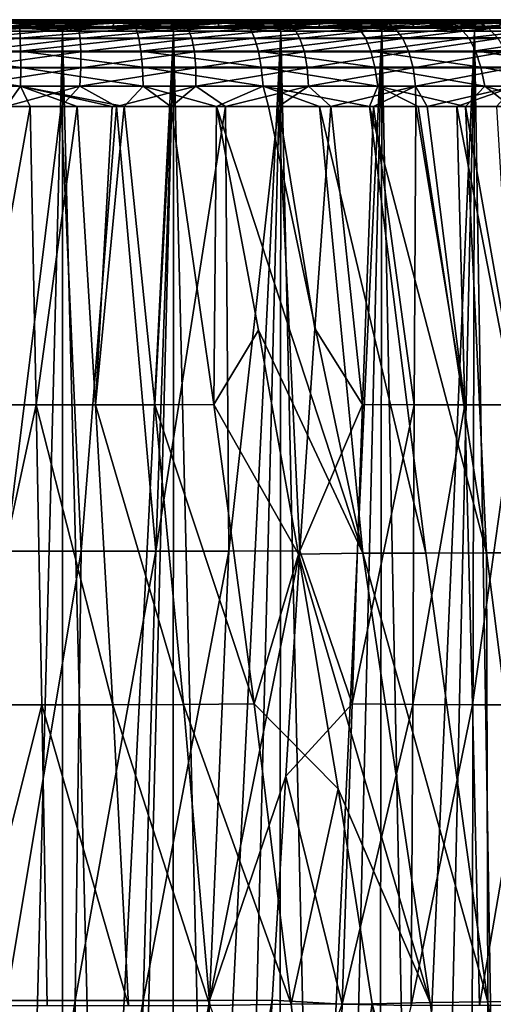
# Model space of a CAD drawing. Header units: metres. Extents: x -109 to 109, y -63 to 140.
# Tile 394 of 480: x 77 to 85, y 2 to 19. Entities that reach past the tile are written whole.
import ezdxf

# ---------------------------------------------------------------- set-up
doc = ezdxf.new("R2010")
doc.units = ezdxf.units.M
doc.layers.add('solid_502308_SW0001', color=7, linetype='CONTINUOUS')

msp = doc.modelspace()

# ---------------------------------------------------------------- linework, layer by layer
at = {"layer": 'solid_502308_SW0001'}
for points in [[(75.512589, 18.603163, 13.159581), (76.182373, 18.603163, 13.497218), (77.194199, 18.603163, 13.48313)], [(77.487366, 18.603163, 13.159584), (75.512589, 18.603163, 13.159581), (77.194199, 18.603163, 13.48313)], [(76.5, 18.588329, 13.121002), (75.512589, 18.603163, 13.159581), (77.487366, 18.603163, 13.159584)], [(75.512634, 18.603163, -13.159584), (77.487411, 18.603163, -13.159581), (75.812614, 18.603163, -13.480037)], [(76.5, 18.588329, -13.121002), (77.487411, 18.603163, -13.159581), (75.512634, 18.603163, -13.159584)], [(77.487411, 18.603163, -13.159581), (76.807983, 18.603163, -13.491755), (75.812614, 18.603163, -13.480037)], [(75.848015, 18.564878, -13.817645), (75.812614, 18.603163, -13.480037), (76.807983, 18.603163, -13.491755)], [(75.833069, 18.454697, -14.126729), (75.848015, 18.564878, -13.817645), (77.722458, 18.564856, -13.772968)], [(77.750412, 18.454645, -14.083636), (75.833069, 18.454697, -14.126729), (77.722458, 18.564856, -13.772968)], [(77.722458, 18.564856, -13.772968), (75.848015, 18.564878, -13.817645), (76.807983, 18.603163, -13.491755)], [(76.728806, 18.556904, 13.847492), (77.194199, 18.603163, 13.48313), (76.182373, 18.603163, 13.497218)], [(76.5, 18.588329, -13.121002), (78.36731, 18.588329, -12.98745), (77.487411, 18.603163, -13.159581)], [(78.36731, 18.588329, 12.98745), (76.5, 18.588329, 13.121002), (77.487366, 18.603163, 13.159584)], [(78.358131, 18.545866, -12.923566), (78.36731, 18.588329, -12.98745), (76.5, 18.588329, -13.121002)], [(76.5, 18.545866, -13.056461), (78.358131, 18.545866, -12.923566), (76.5, 18.588329, -13.121002)], [(76.5, 18.545866, 13.056461), (76.5, 18.588329, 13.121002), (78.36731, 18.588329, 12.98745)], [(78.358131, 18.545866, 12.923566), (76.5, 18.545866, 13.056461), (78.36731, 18.588329, 12.98745)], [(76.728806, 18.556904, 13.847492), (78.698181, 18.557556, 13.673859), (77.194199, 18.603163, 13.48313)], [(77.487411, 18.603163, -13.159581), (77.809441, 18.603163, -13.428212), (76.807983, 18.603163, -13.491755)], [(77.722458, 18.564856, -13.772968), (76.807983, 18.603163, -13.491755), (77.809441, 18.603163, -13.428212)], [(77.487366, 18.603163, 13.159584), (77.194199, 18.603163, 13.48313), (78.202118, 18.603163, 13.393316)], [(78.698181, 18.557556, 13.673859), (78.202118, 18.603163, 13.393316), (77.194199, 18.603163, 13.48313)], [(77.487366, 18.603163, 13.159584), (78.202118, 18.603163, 13.393316), (79.199615, 18.603163, 13.228432)], [(79.440201, 18.603163, 12.864878), (77.487366, 18.603163, 13.159584), (79.199615, 18.603163, 13.228432)], [(78.36731, 18.588329, 12.98745), (77.487366, 18.603163, 13.159584), (79.440201, 18.603163, 12.864878)], [(77.487411, 18.603163, -13.159581), (79.440239, 18.603163, -12.864867), (77.809441, 18.603163, -13.428212)], [(78.36731, 18.588329, -12.98745), (79.440239, 18.603163, -12.864867), (77.487411, 18.603163, -13.159581)], [(77.722458, 18.564856, -13.772968), (77.809441, 18.603163, -13.428212), (78.812889, 18.603163, -13.288752)], [(79.573181, 18.564835, -13.475795), (77.722458, 18.564856, -13.772968), (78.812889, 18.603163, -13.288752)], [(77.750412, 18.454645, -14.083636), (77.722458, 18.564856, -13.772968), (79.573181, 18.564835, -13.475795)], [(79.643799, 18.454596, -13.782701), (77.750412, 18.454645, -14.083636), (79.573181, 18.564835, -13.475795)], [(79.440239, 18.603163, -12.864867), (78.812889, 18.603163, -13.288752), (77.809441, 18.603163, -13.428212)], [(78.698181, 18.557556, 13.673859), (79.199615, 18.603163, 13.228432), (78.202118, 18.603163, 13.393316)], [(78.358131, 18.545866, -12.923566), (80.178429, 18.545866, -12.527583), (78.36731, 18.588329, -12.98745)], [(78.358131, 18.545866, 12.923566), (78.36731, 18.588329, 12.98745), (80.196617, 18.588329, 12.589509)], [(80.178429, 18.545866, 12.527583), (78.358131, 18.545866, 12.923566), (80.196617, 18.588329, 12.589509)], [(78.36731, 18.588329, -12.98745), (80.196617, 18.588329, -12.589509), (79.440239, 18.603163, -12.864867)], [(80.196617, 18.588329, 12.589509), (78.36731, 18.588329, 12.98745), (79.440201, 18.603163, 12.864878)], [(80.178429, 18.545866, -12.527583), (80.196617, 18.588329, -12.589509), (78.36731, 18.588329, -12.98745)], [(78.698181, 18.557556, 13.673859), (80.622765, 18.558479, 13.221554), (79.199615, 18.603163, 13.228432)], [(79.440239, 18.603163, -12.864867), (79.812103, 18.603163, -13.073074), (78.812889, 18.603163, -13.288752)], [(79.573181, 18.564835, -13.475795), (78.812889, 18.603163, -13.288752), (79.812103, 18.603163, -13.073074)], [(79.440201, 18.603163, 12.864878), (79.199615, 18.603163, 13.228432), (80.180771, 18.603163, 12.989698)], [(80.622765, 18.558479, 13.221554), (80.180771, 18.603163, 12.989698), (79.199615, 18.603163, 13.228432)], [(79.440201, 18.603163, 12.864878), (80.180771, 18.603163, 12.989698), (81.141258, 18.603163, 12.678346)], [(81.327461, 18.603163, 12.281918), (79.440201, 18.603163, 12.864878), (81.141258, 18.603163, 12.678346)], [(80.196617, 18.588329, 12.589509), (79.440201, 18.603163, 12.864878), (81.327461, 18.603163, 12.281918)], [(79.440239, 18.603163, -12.864867), (81.327499, 18.603163, -12.281901), (79.812103, 18.603163, -13.073074)], [(80.196617, 18.588329, -12.589509), (81.327499, 18.603163, -12.281901), (79.440239, 18.603163, -12.864867)], [(79.573181, 18.564835, -13.475795), (79.812103, 18.603163, -13.073074), (80.799408, 18.603163, -12.78195)], [(81.367256, 18.564817, -12.935598), (79.573181, 18.564835, -13.475795), (80.799408, 18.603163, -12.78195)], [(79.643799, 18.454596, -13.782701), (79.573181, 18.564835, -13.475795), (81.367256, 18.564817, -12.935598)], [(81.479179, 18.454559, -13.231989), (79.643799, 18.454596, -13.782701), (81.367256, 18.564817, -12.935598)], [(81.327499, 18.603163, -12.281901), (80.799408, 18.603163, -12.78195), (79.812103, 18.603163, -13.073074)], [(80.178429, 18.545866, -12.527583), (81.923851, 18.545866, -11.876575), (80.196617, 18.588329, -12.589509)], [(80.178429, 18.545866, 12.527583), (80.196617, 18.588329, 12.589509), (81.950661, 18.588329, 11.935284)], [(81.923851, 18.545866, 11.876575), (80.178429, 18.545866, 12.527583), (81.950661, 18.588329, 11.935284)], [(80.622765, 18.558479, 13.221554), (81.141258, 18.603163, 12.678346), (80.180771, 18.603163, 12.989698)], [(80.196617, 18.588329, -12.589509), (81.950661, 18.588329, -11.935284), (81.327499, 18.603163, -12.281901)], [(81.950661, 18.588329, 11.935284), (80.196617, 18.588329, 12.589509), (81.327461, 18.603163, 12.281918)], [(81.923851, 18.545866, -11.876575), (81.950661, 18.588329, -11.935284), (80.196617, 18.588329, -12.589509)], [(80.622765, 18.558479, 13.221554), (82.463341, 18.559652, 12.499795), (81.141258, 18.603163, 12.678346)], [(81.327499, 18.603163, -12.281901), (81.762665, 18.603163, -12.418303), (80.799408, 18.603163, -12.78195)], [(81.367256, 18.564817, -12.935598), (80.799408, 18.603163, -12.78195), (81.762665, 18.603163, -12.418303)], [(81.327461, 18.603163, 12.281918), (81.141258, 18.603163, 12.678346), (82.077133, 18.603163, 12.295459)], [(82.463341, 18.559652, 12.499795), (82.077133, 18.603163, 12.295459), (81.141258, 18.603163, 12.678346)], [(81.327461, 18.603163, 12.281918), (82.077133, 18.603163, 12.295459), (82.983215, 18.603163, 11.842761)], [(83.106178, 18.603163, 11.424013), (81.327461, 18.603163, 12.281918), (82.983215, 18.603163, 11.842761)], [(81.950661, 18.588329, 11.935284), (81.327461, 18.603163, 12.281918), (83.106178, 18.603163, 11.424013)], [(81.327499, 18.603163, -12.281901), (83.106216, 18.603163, -11.423991), (81.762665, 18.603163, -12.418303)], [(81.950661, 18.588329, -11.935284), (83.106216, 18.603163, -11.423991), (81.327499, 18.603163, -12.281901)], [(81.367256, 18.564817, -12.935598), (81.762665, 18.603163, -12.418303), (82.688004, 18.603163, -11.987936)], [(83.072098, 18.56481, -12.163505), (81.367256, 18.564817, -12.935598), (82.688004, 18.603163, -11.987936)], [(81.479179, 18.454559, -13.231989), (81.367256, 18.564817, -12.935598), (83.072098, 18.56481, -12.163505)], [(83.223137, 18.45454, -12.442327), (81.479179, 18.454559, -13.231989), (83.072098, 18.56481, -12.163505)], [(83.106216, 18.603163, -11.423991), (82.688004, 18.603163, -11.987936), (81.762665, 18.603163, -12.418303)], [(81.923851, 18.545866, -11.876575), (83.558853, 18.545866, -10.983794), (81.950661, 18.588329, -11.935284)], [(81.923851, 18.545866, 11.876575), (81.950661, 18.588329, 11.935284), (83.59375, 18.588329, 11.03809)], [(83.558853, 18.545866, 10.983794), (81.923851, 18.545866, 11.876575), (83.59375, 18.588329, 11.03809)], [(81.950661, 18.588329, -11.935284), (83.59375, 18.588329, -11.03809), (83.106216, 18.603163, -11.423991)], [(83.59375, 18.588329, 11.03809), (81.950661, 18.588329, 11.935284), (83.106178, 18.603163, 11.424013)], [(83.558853, 18.545866, -10.983794), (83.59375, 18.588329, -11.03809), (81.950661, 18.588329, -11.935284)], [(82.463341, 18.559652, 12.499795), (82.983215, 18.603163, 11.842761), (82.077133, 18.603163, 12.295459)], [(82.463341, 18.559652, 12.499795), (84.182388, 18.561054, 11.523289), (82.983215, 18.603163, 11.842761)], [(83.106216, 18.603163, -11.423991), (83.566063, 18.603163, -11.497284), (82.688004, 18.603163, -11.987936)], [(83.072098, 18.56481, -12.163505), (82.688004, 18.603163, -11.987936), (83.566063, 18.603163, -11.497284)], [(83.106178, 18.603163, 11.424013), (82.983215, 18.603163, 11.842761), (83.852959, 18.603163, 11.323352)], [(84.182388, 18.561054, 11.523289), (83.852959, 18.603163, 11.323352), (82.983215, 18.603163, 11.842761)], [(83.072098, 18.56481, -12.163505), (83.566063, 18.603163, -11.497284), (84.395424, 18.603163, -10.948878)], [(84.655678, 18.564808, -11.171047), (83.072098, 18.56481, -12.163505), (84.395424, 18.603163, -10.948878)], [(83.223137, 18.45454, -12.442327), (83.072098, 18.56481, -12.163505), (84.655678, 18.564808, -11.171047)], [(83.106178, 18.603163, 11.424013), (83.852959, 18.603163, 11.323352), (84.679695, 18.603163, 10.741455)], [(84.737007, 18.603163, 10.310246), (83.106178, 18.603163, 11.424013), (84.679695, 18.603163, 10.741455)], [(83.59375, 18.588329, 11.03809), (83.106178, 18.603163, 11.424013), (84.737007, 18.603163, 10.310246)], [(83.106216, 18.603163, -11.423991), (84.737038, 18.603163, -10.31022), (83.566063, 18.603163, -11.497284)], [(83.59375, 18.588329, -11.03809), (84.737038, 18.603163, -10.31022), (83.106216, 18.603163, -11.423991)], [(84.843178, 18.454531, -11.42646), (83.223137, 18.45454, -12.442327), (84.655678, 18.564808, -11.171047)], [(83.558853, 18.545866, -10.983794), (85.050163, 18.545866, -9.867415), (83.59375, 18.588329, -11.03809)], [(83.558853, 18.545866, 10.983794), (83.59375, 18.588329, 11.03809), (85.09243, 18.588329, 9.916192)], [(85.050163, 18.545866, 9.867415), (83.558853, 18.545866, 10.983794), (85.09243, 18.588329, 9.916192)], [(84.737038, 18.603163, -10.31022), (84.395424, 18.603163, -10.948878), (83.566063, 18.603163, -11.497284)], [(83.59375, 18.588329, -11.03809), (85.09243, 18.588329, -9.916192), (84.737038, 18.603163, -10.31022)], [(85.09243, 18.588329, 9.916192), (83.59375, 18.588329, 11.03809), (84.737007, 18.603163, 10.310246)], [(85.050163, 18.545866, -9.867415), (85.09243, 18.588329, -9.916192), (83.59375, 18.588329, -11.03809)], [(84.182388, 18.561054, 11.523289), (84.679695, 18.603163, 10.741455), (83.852959, 18.603163, 11.323352)], [(84.182388, 18.561054, 11.523289), (85.744873, 18.562653, 10.311937), (84.679695, 18.603163, 10.741455)], [(84.354988, 18.456936, 11.767068), (85.744873, 18.562653, 10.311937), (84.182388, 18.561054, 11.523289)], [(84.354988, 18.456936, 11.767068), (85.951355, 18.458584, 10.527756), (85.744873, 18.562653, 10.311937)], [(84.737038, 18.603163, -10.31022), (85.17572, 18.603163, -10.343329), (84.395424, 18.603163, -10.948878)], [(84.655678, 18.564808, -11.171047), (84.395424, 18.603163, -10.948878), (85.17572, 18.603163, -10.343329)], [(86.086281, 18.564804, -9.970147), (84.655678, 18.564808, -11.171047), (85.17572, 18.603163, -10.343329)], [(84.843178, 18.454531, -11.42646), (84.655678, 18.564808, -11.171047), (86.086281, 18.564804, -9.970147)], [(84.737007, 18.603163, 10.310246), (84.679695, 18.603163, 10.741455), (85.457405, 18.603163, 10.102141)], [(85.744873, 18.562653, 10.311937), (85.457405, 18.603163, 10.102141), (84.679695, 18.603163, 10.741455)], [(84.737007, 18.603163, 10.310246), (85.457405, 18.603163, 10.102141), (86.180878, 18.603163, 9.41129)], [(86.183815, 18.603163, 8.965125), (84.737007, 18.603163, 10.310246), (86.180878, 18.603163, 9.41129)], [(85.09243, 18.588329, 9.916192), (84.737007, 18.603163, 10.310246), (86.183815, 18.603163, 8.965125)], [(84.737038, 18.603163, -10.31022), (86.183846, 18.603163, -8.965094), (85.17572, 18.603163, -10.343329)], [(85.09243, 18.588329, -9.916192), (86.183846, 18.603163, -8.965094), (84.737038, 18.603163, -10.31022)], [(86.307121, 18.454521, -10.197602), (84.843178, 18.454531, -11.42646), (86.086281, 18.564804, -9.970147)], [(74.688568, 18.284206, 14.286521), (76.736916, 18.452639, 14.146181), (74.718979, 18.45225, 14.035611)], [(74.688568, 18.284206, 14.286521), (76.743668, 18.284603, 14.39885), (76.736916, 18.452639, 14.146181)], [(74.718979, 18.45225, 14.035611), (76.736916, 18.452639, 14.146181), (76.728806, 18.556904, 13.847492)], [(76.5, 18.482111, 13.01283), (77.471237, 18.406652, 12.960278), (75.528763, 18.406652, 12.960278)], [(76.5, 18.482111, -13.01283), (75.528763, 18.406652, -12.960278), (77.471237, 18.406652, -12.960278)], [(76.5, -19.434383, 12.336101), (75.528763, 18.406652, 12.960278), (77.471237, 18.406652, 12.960278)], [(76.5, -19.434383, -12.336101), (77.471237, 18.406652, -12.960278), (75.528763, 18.406652, -12.960278)], [(75.822571, 18.280481, -14.396778), (75.833069, 18.454697, -14.126729), (77.750412, 18.454645, -14.083636)], [(77.777466, 18.280401, -14.35612), (75.822571, 18.280481, -14.396778), (77.750412, 18.454645, -14.083636)], [(78.351921, 18.482111, -12.880378), (78.358131, 18.545866, -12.923566), (76.5, 18.545866, -13.056461)], [(76.5, 18.482111, -13.01283), (78.351921, 18.482111, -12.880378), (76.5, 18.545866, -13.056461)], [(76.5, 18.482111, 13.01283), (76.5, 18.545866, 13.056461), (78.358131, 18.545866, 12.923566)], [(78.351921, 18.482111, 12.880378), (76.5, 18.482111, 13.01283), (78.358131, 18.545866, 12.923566)], [(78.351921, 18.482111, 12.880378), (77.471237, 18.406652, 12.960278), (76.5, 18.482111, 13.01283)], [(76.5, 18.482111, -13.01283), (77.471237, 18.406652, -12.960278), (78.351921, 18.482111, -12.880378)], [(77.46788, -19.434383, 12.298073), (76.5, -19.434383, 12.336101), (77.471237, 18.406652, 12.960278)], [(76.5, -19.434383, -12.336101), (77.46788, -19.434383, -12.298073), (77.471237, 18.406652, -12.960278)], [(76.736916, 18.452639, 14.146181), (78.698181, 18.557556, 13.673859), (76.728806, 18.556904, 13.847492)], [(76.736916, 18.452639, 14.146181), (78.750015, 18.45332, 13.968089), (78.698181, 18.557556, 13.673859)], [(76.743668, 18.284603, 14.39885), (78.750015, 18.45332, 13.968089), (76.736916, 18.452639, 14.146181)], [(76.743668, 18.284603, 14.39885), (78.793793, 18.285297, 14.21705), (78.750015, 18.45332, 13.968089)], [(77.46788, -19.434383, 12.298073), (77.471237, 18.406652, 12.960278), (79.392021, 18.406652, 12.670766)], [(78.429794, -19.434383, 12.184223), (77.46788, -19.434383, 12.298073), (79.392021, 18.406652, 12.670766)], [(77.46788, -19.434383, -12.298073), (78.429794, -19.434383, -12.184223), (77.471237, 18.406652, -12.960278)], [(78.351921, 18.482111, 12.880378), (79.392021, 18.406652, 12.670766), (77.471237, 18.406652, 12.960278)], [(78.351921, 18.482111, -12.880378), (77.471237, 18.406652, -12.960278), (79.392021, 18.406652, -12.670766)], [(78.429794, -19.434383, -12.184223), (79.392021, 18.406652, -12.670766), (77.471237, 18.406652, -12.960278)], [(77.777466, 18.280401, -14.35612), (77.750412, 18.454645, -14.083636), (79.643799, 18.454596, -13.782701)], [(79.70826, 18.280325, -14.052876), (77.777466, 18.280401, -14.35612), (79.643799, 18.454596, -13.782701)], [(78.351921, 18.482111, -12.880378), (80.166138, 18.482111, -12.485719), (78.358131, 18.545866, -12.923566)], [(78.351921, 18.482111, 12.880378), (78.358131, 18.545866, 12.923566), (80.178429, 18.545866, 12.527583)], [(80.166138, 18.482111, 12.485719), (78.351921, 18.482111, 12.880378), (80.178429, 18.545866, 12.527583)], [(80.166138, 18.482111, 12.485719), (79.392021, 18.406652, 12.670766), (78.351921, 18.482111, 12.880378)], [(78.351921, 18.482111, -12.880378), (79.392021, 18.406652, -12.670766), (80.166138, 18.482111, -12.485719)], [(80.166138, 18.482111, -12.485719), (80.178429, 18.545866, -12.527583), (78.358131, 18.545866, -12.923566)], [(79.379807, -19.434383, 11.995254), (78.429794, -19.434383, 12.184223), (79.392021, 18.406652, 12.670766)], [(78.429794, -19.434383, -12.184223), (79.379807, -19.434383, -11.995254), (79.392021, 18.406652, -12.670766)], [(78.750015, 18.45332, 13.968089), (80.622765, 18.558479, 13.221554), (78.698181, 18.557556, 13.673859)], [(78.750015, 18.45332, 13.968089), (80.717201, 18.454277, 13.504968), (80.622765, 18.558479, 13.221554)], [(78.793793, 18.285297, 14.21705), (80.717201, 18.454277, 13.504968), (78.750015, 18.45332, 13.968089)], [(78.793793, 18.285297, 14.21705), (80.797066, 18.286272, 13.744832), (80.717201, 18.454277, 13.504968)], [(79.379807, -19.434383, 11.995254), (79.392021, 18.406652, 12.670766), (81.248199, 18.406652, 12.098211)], [(80.312065, -19.434383, 11.732329), (79.379807, -19.434383, 11.995254), (81.248199, 18.406652, 12.098211)], [(79.379807, -19.434383, -11.995254), (80.312065, -19.434383, -11.732329), (79.392021, 18.406652, -12.670766)], [(80.166138, 18.482111, 12.485719), (81.248199, 18.406652, 12.098211), (79.392021, 18.406652, 12.670766)], [(80.166138, 18.482111, -12.485719), (79.392021, 18.406652, -12.670766), (81.248199, 18.406652, -12.098211)], [(80.312065, -19.434383, -11.732329), (81.248199, 18.406652, -12.098211), (79.392021, 18.406652, -12.670766)], [(79.70826, 18.280325, -14.052876), (79.643799, 18.454596, -13.782701), (81.479179, 18.454559, -13.231989)], [(81.579857, 18.28027, -13.493681), (79.70826, 18.280325, -14.052876), (81.479179, 18.454559, -13.231989)], [(80.166138, 18.482111, -12.485719), (81.905724, 18.482111, -11.836886), (80.178429, 18.545866, -12.527583)], [(80.166138, 18.482111, 12.485719), (80.178429, 18.545866, 12.527583), (81.923851, 18.545866, 11.876575)], [(81.905724, 18.482111, 11.836886), (80.166138, 18.482111, 12.485719), (81.923851, 18.545866, 11.876575)], [(81.905724, 18.482111, 11.836886), (81.248199, 18.406652, 12.098211), (80.166138, 18.482111, 12.485719)], [(80.166138, 18.482111, -12.485719), (81.248199, 18.406652, -12.098211), (81.905724, 18.482111, -11.836886)], [(81.905724, 18.482111, -11.836886), (81.923851, 18.545866, -11.876575), (80.178429, 18.545866, -12.527583)], [(81.220825, -19.434383, 11.397071), (80.312065, -19.434383, 11.732329), (81.248199, 18.406652, 12.098211)], [(80.312065, -19.434383, -11.732329), (81.220825, -19.434383, -11.397071), (81.248199, 18.406652, -12.098211)], [(80.717201, 18.454277, 13.504968), (82.463341, 18.559652, 12.499795), (80.622765, 18.558479, 13.221554)], [(80.717201, 18.454277, 13.504968), (82.59832, 18.45549, 12.766269), (82.463341, 18.559652, 12.499795)], [(80.797066, 18.286272, 13.744832), (82.59832, 18.45549, 12.766269), (80.717201, 18.454277, 13.504968)], [(80.797066, 18.286272, 13.744832), (82.712547, 18.287508, 12.991844), (82.59832, 18.45549, 12.766269)], [(81.220825, -19.434383, 11.397071), (81.248199, 18.406652, 12.098211), (82.998306, 18.406652, 11.255402)], [(82.100471, -19.434383, 10.991547), (81.220825, -19.434383, 11.397071), (82.998306, 18.406652, 11.255402)], [(81.220825, -19.434383, -11.397071), (82.100471, -19.434383, -10.991547), (81.248199, 18.406652, -12.098211)], [(81.905724, 18.482111, 11.836886), (82.998306, 18.406652, 11.255402), (81.248199, 18.406652, 12.098211)], [(81.905724, 18.482111, -11.836886), (81.248199, 18.406652, -12.098211), (82.998306, 18.406652, -11.255402)], [(82.100471, -19.434383, -10.991547), (82.998306, 18.406652, -11.255402), (81.248199, 18.406652, -12.098211)], [(81.579857, 18.28027, -13.493681), (81.479179, 18.454559, -13.231989), (83.223137, 18.45454, -12.442327)], [(83.35807, 18.280243, -12.689039), (81.579857, 18.28027, -13.493681), (83.223137, 18.45454, -12.442327)], [(81.905724, 18.482111, -11.836886), (83.535271, 18.482111, -10.947089), (81.923851, 18.545866, -11.876575)], [(81.905724, 18.482111, 11.836886), (81.923851, 18.545866, 11.876575), (83.558853, 18.545866, 10.983794)], [(83.535271, 18.482111, 10.947089), (81.905724, 18.482111, 11.836886), (83.558853, 18.545866, 10.983794)], [(83.535271, 18.482111, 10.947089), (82.998306, 18.406652, 11.255402), (81.905724, 18.482111, 11.836886)], [(81.905724, 18.482111, -11.836886), (82.998306, 18.406652, -11.255402), (83.535271, 18.482111, -10.947089)], [(83.535271, 18.482111, -10.947089), (83.558853, 18.545866, -10.983794), (81.923851, 18.545866, -11.876575)], [(82.945595, -19.434383, 10.518255), (82.100471, -19.434383, 10.991547), (82.998306, 18.406652, 11.255402)], [(82.100471, -19.434383, -10.991547), (82.945595, -19.434383, -10.518255), (82.998306, 18.406652, -11.255402)], [(82.59832, 18.45549, 12.766269), (84.182388, 18.561054, 11.523289), (82.463341, 18.559652, 12.499795)], [(82.59832, 18.45549, 12.766269), (84.354988, 18.456936, 11.767068), (84.182388, 18.561054, 11.523289)], [(82.712547, 18.287508, 12.991844), (84.354988, 18.456936, 11.767068), (82.59832, 18.45549, 12.766269)], [(82.712547, 18.287508, 12.991844), (84.501114, 18.288982, 11.973468), (84.354988, 18.456936, 11.767068)], [(82.945595, -19.434383, 10.518255), (82.998306, 18.406652, 11.255402), (84.603256, 18.406652, 10.161165)], [(83.750977, -19.434383, 9.980115), (82.945595, -19.434383, 10.518255), (84.603256, 18.406652, 10.161165)], [(82.945595, -19.434383, -10.518255), (83.750977, -19.434383, -9.980115), (82.998306, 18.406652, -11.255402)], [(83.535271, 18.482111, 10.947089), (84.603256, 18.406652, 10.161165), (82.998306, 18.406652, 11.255402)], [(83.535271, 18.482111, -10.947089), (82.998306, 18.406652, -11.255402), (84.603256, 18.406652, -10.161165)], [(83.750977, -19.434383, -9.980115), (84.603256, 18.406652, -10.161165), (82.998306, 18.406652, -11.255402)], [(83.35807, 18.280243, -12.689039), (83.223137, 18.45454, -12.442327), (84.843178, 18.454531, -11.42646)], [(85.010025, 18.28023, -11.652869), (83.35807, 18.280243, -12.689039), (84.843178, 18.454531, -11.42646)], [(83.535271, 18.482111, -10.947089), (85.021591, 18.482111, -9.83444), (83.558853, 18.545866, -10.983794)], [(83.535271, 18.482111, 10.947089), (83.558853, 18.545866, 10.983794), (85.050163, 18.545866, 9.867415)], [(85.021591, 18.482111, 9.83444), (83.535271, 18.482111, 10.947089), (85.050163, 18.545866, 9.867415)], [(85.021591, 18.482111, 9.83444), (84.603256, 18.406652, 10.161165), (83.535271, 18.482111, 10.947089)], [(83.535271, 18.482111, -10.947089), (84.603256, 18.406652, -10.161165), (85.021591, 18.482111, -9.83444)], [(85.021591, 18.482111, -9.83444), (85.050163, 18.545866, -9.867415), (83.558853, 18.545866, -10.983794)], [(84.511658, -19.434383, 9.380445), (83.750977, -19.434383, 9.980115), (84.603256, 18.406652, 10.161165)], [(83.750977, -19.434383, -9.980115), (84.511658, -19.434383, -9.380445), (84.603256, 18.406652, -10.161165)], [(84.501114, 18.288982, 11.973468), (85.951355, 18.458584, 10.527756), (84.354988, 18.456936, 11.767068)], [(84.501114, 18.288982, 11.973468), (86.126228, 18.290661, 10.710509), (85.951355, 18.458584, 10.527756)], [(84.511658, -19.434383, 9.380445), (84.603256, 18.406652, 10.161165), (86.027199, 18.406652, 8.839946)], [(85.222939, -19.434383, 8.72294), (84.511658, -19.434383, 9.380445), (86.027199, 18.406652, 8.839946)], [(84.511658, -19.434383, -9.380445), (85.222939, -19.434383, -8.72294), (84.603256, 18.406652, -10.161165)], [(85.021591, 18.482111, 9.83444), (86.027199, 18.406652, 8.839946), (84.603256, 18.406652, 10.161165)], [(85.021591, 18.482111, -9.83444), (84.603256, 18.406652, -10.161165), (86.027199, 18.406652, -8.839946)], [(85.222939, -19.434383, -8.72294), (86.027199, 18.406652, -8.839946), (84.603256, 18.406652, -10.161165)], [(85.010025, 18.28023, -11.652869), (84.843178, 18.454531, -11.42646), (86.307121, 18.454521, -10.197602)], [(74.662865, 18.057829, 14.493749), (76.743668, 18.284603, 14.39885), (74.688568, 18.284206, 14.286521)], [(74.662865, 18.057829, 14.493749), (76.748375, 18.058233, 14.607622), (76.743668, 18.284603, 14.39885)], [(75.806473, 18.050097, -14.614968), (75.822571, 18.280481, -14.396778), (77.777466, 18.280401, -14.35612)], [(77.79274, 18.049994, -14.5769), (75.806473, 18.050097, -14.614968), (77.777466, 18.280401, -14.35612)], [(76.748375, 18.058233, 14.607622), (78.793793, 18.285297, 14.21705), (76.743668, 18.284603, 14.39885)], [(76.748375, 18.058233, 14.607622), (78.828812, 18.058937, 14.422933), (78.793793, 18.285297, 14.21705)], [(77.79274, 18.049994, -14.5769), (77.777466, 18.280401, -14.35612), (79.70826, 18.280325, -14.052876)], [(79.754967, 18.049898, -14.272338), (77.79274, 18.049994, -14.5769), (79.70826, 18.280325, -14.052876)], [(78.828812, 18.058937, 14.422933), (80.797066, 18.286272, 13.744832), (78.793793, 18.285297, 14.21705)], [(78.828812, 18.058937, 14.422933), (80.861656, 18.059927, 13.943455), (80.797066, 18.286272, 13.744832)], [(79.754967, 18.049898, -14.272338), (79.70826, 18.280325, -14.052876), (81.579857, 18.28027, -13.493681)], [(81.657104, 18.049833, -13.70645), (79.754967, 18.049898, -14.272338), (81.579857, 18.28027, -13.493681)], [(80.861656, 18.059927, 13.943455), (82.712547, 18.287508, 12.991844), (80.797066, 18.286272, 13.744832)], [(80.861656, 18.059927, 13.943455), (82.805344, 18.061182, 13.178988), (82.712547, 18.287508, 12.991844)], [(81.657104, 18.049833, -13.70645), (81.579857, 18.28027, -13.493681), (83.35807, 18.280243, -12.689039)], [(83.464272, 18.049807, -12.889369), (81.657104, 18.049833, -13.70645), (83.35807, 18.280243, -12.689039)], [(82.805344, 18.061182, 13.178988), (84.501114, 18.288982, 11.973468), (82.712547, 18.287508, 12.991844)], [(82.805344, 18.061182, 13.178988), (84.620148, 18.062677, 12.145161), (84.501114, 18.288982, 11.973468)], [(83.464272, 18.049807, -12.889369), (83.35807, 18.280243, -12.689039), (85.010025, 18.28023, -11.652869)], [(85.143265, 18.049799, -11.836135), (83.464272, 18.049807, -12.889369), (85.010025, 18.28023, -11.652869)], [(84.620148, 18.062677, 12.145161), (86.126228, 18.290661, 10.710509), (84.501114, 18.288982, 11.973468)], [(84.620148, 18.062677, 12.145161), (86.268982, 18.064383, 10.863102), (86.126228, 18.290661, 10.710509)], [(74.641075, 17.778347, 14.660273), (76.750313, 17.778755, 14.775564), (74.662865, 18.057829, 14.493749)], [(76.750313, 17.778755, 14.775564), (76.748375, 18.058233, 14.607622), (74.662865, 18.057829, 14.493749)], [(78.854439, 17.779467, 14.588934), (78.828812, 18.058937, 14.422933), (76.748375, 18.058233, 14.607622)], [(76.750313, 17.778755, 14.775564), (78.854439, 17.779467, 14.588934), (76.748375, 18.058233, 14.607622)], [(80.910461, 17.780468, 14.104198), (80.861656, 18.059927, 13.943455), (78.828812, 18.058937, 14.422933)], [(78.854439, 17.779467, 14.588934), (80.910461, 17.780468, 14.104198), (78.828812, 18.058937, 14.422933)], [(82.87635, 17.781738, 13.331259), (82.805344, 18.061182, 13.178988), (80.861656, 18.059927, 13.943455)], [(80.910461, 17.780468, 14.104198), (82.87635, 17.781738, 13.331259), (80.861656, 18.059927, 13.943455)], [(84.711952, 17.783249, 12.285913), (84.620148, 18.062677, 12.145161), (82.805344, 18.061182, 13.178988)], [(82.87635, 17.781738, 13.331259), (84.711952, 17.783249, 12.285913), (82.805344, 18.061182, 13.178988)], [(86.379753, 17.784973, 10.98952), (86.268982, 18.064383, 10.863102), (84.620148, 18.062677, 12.145161)], [(84.711952, 17.783249, 12.285913), (86.379753, 17.784973, 10.98952), (84.620148, 18.062677, 12.145161)], [(75.779617, 17.771435, -14.777605), (75.806473, 18.050097, -14.614968), (77.79274, 18.049994, -14.5769)], [(77.791168, 17.771318, -14.742243), (75.779617, 17.771435, -14.777605), (77.79274, 18.049994, -14.5769)], [(77.791168, 17.771318, -14.742243), (77.79274, 18.049994, -14.5769), (79.754967, 18.049898, -14.272338)], [(79.778976, 17.771214, -14.437325), (77.791168, 17.771318, -14.742243), (79.754967, 18.049898, -14.272338)], [(79.778976, 17.771214, -14.437325), (79.754967, 18.049898, -14.272338), (81.657104, 18.049833, -13.70645)], [(81.706131, 17.771152, -13.866504), (79.778976, 17.771214, -14.437325), (81.657104, 18.049833, -13.70645)], [(81.706131, 17.771152, -13.866504), (81.657104, 18.049833, -13.70645), (83.464272, 18.049807, -12.889369)], [(83.53714, 17.771141, -13.039493), (81.706131, 17.771152, -13.866504), (83.464272, 18.049807, -12.889369)], [(83.53714, 17.771141, -13.039493), (83.464272, 18.049807, -12.889369), (85.143265, 18.049799, -11.836135)], [(85.238525, 17.771158, -11.972399), (83.53714, 17.771141, -13.039493), (85.143265, 18.049799, -11.836135)], [(74.622551, 17.450987, 14.789091), (76.748978, 17.451399, 14.905739), (74.641075, 17.778347, 14.660273)], [(76.748978, 17.451399, 14.905739), (76.750313, 17.778755, 14.775564), (74.641075, 17.778347, 14.660273)], [(77.791168, 17.771318, -14.742243), (75.741737, 17.452408, -14.890049), (75.779617, 17.771435, -14.777605)], [(77.791168, 17.771318, -14.742243), (77.773407, 17.452295, -14.858129), (75.741737, 17.452408, -14.890049)], [(76.748978, 17.451399, 14.905739), (78.870323, 17.452116, 14.718204), (76.750313, 17.778755, 14.775564)], [(78.870323, 17.452116, 14.718204), (78.854439, 17.779467, 14.588934), (76.750313, 17.778755, 14.775564)], [(79.778976, 17.771214, -14.437325), (77.773407, 17.452295, -14.858129), (77.791168, 17.771318, -14.742243)], [(79.778976, 17.771214, -14.437325), (79.781898, 17.4522, -14.554218), (77.773407, 17.452295, -14.858129)], [(80.943306, 17.453125, 14.230313), (80.910461, 17.780468, 14.104198), (78.854439, 17.779467, 14.588934)], [(78.870323, 17.452116, 14.718204), (80.943306, 17.453125, 14.230313), (78.854439, 17.779467, 14.588934)], [(81.706131, 17.771152, -13.866504), (79.781898, 17.4522, -14.554218), (79.778976, 17.771214, -14.437325)], [(81.706131, 17.771152, -13.866504), (81.729462, 17.452158, -13.980413), (79.781898, 17.4522, -14.554218)], [(82.925613, 17.454403, 13.452024), (82.87635, 17.781738, 13.331259), (80.910461, 17.780468, 14.104198)], [(80.943306, 17.453125, 14.230313), (82.925613, 17.454403, 13.452024), (80.910461, 17.780468, 14.104198)], [(83.53714, 17.771141, -13.039493), (81.729462, 17.452158, -13.980413), (81.706131, 17.771152, -13.866504)], [(83.53714, 17.771141, -13.039493), (83.58004, 17.452177, -13.145962), (81.729462, 17.452158, -13.980413)], [(84.776794, 17.455927, 12.399218), (84.711952, 17.783249, 12.285913), (82.87635, 17.781738, 13.331259)], [(82.925613, 17.454403, 13.452024), (84.776794, 17.455927, 12.399218), (82.87635, 17.781738, 13.331259)], [(85.238525, 17.771158, -11.972399), (83.58004, 17.452177, -13.145962), (83.53714, 17.771141, -13.039493)], [(85.238525, 17.771158, -11.972399), (85.299934, 17.452234, -12.067997), (83.58004, 17.452177, -13.145962)], [(86.459076, 17.457664, 11.09338), (86.379753, 17.784973, 10.98952), (84.711952, 17.783249, 12.285913)], [(84.776794, 17.455927, 12.399218), (86.459076, 17.457664, 11.09338), (84.711952, 17.783249, 12.285913)], [(74.622551, 17.450987, 14.789091), (76.499954, 17.102903, 14.998748), (76.748978, 17.451399, 14.905739)], [(75.741737, 17.452408, -14.890049), (77.773407, 17.452295, -14.858129), (76.49324, 17.103336, -14.979572)], [(77.773407, 17.452295, -14.858129), (77.453003, 17.103294, -14.950926), (76.49324, 17.103336, -14.979572)], [(76.748978, 17.451399, 14.905739), (76.499954, 17.102903, 14.998748), (76.91124, 17.102907, 14.993139)], [(76.748978, 17.451399, 14.905739), (78.538795, 17.102942, 14.859707), (78.870323, 17.452116, 14.718204)], [(76.748978, 17.451399, 14.905739), (76.91124, 17.102907, 14.993139), (77.726807, 17.102921, 14.948588)], [(76.748978, 17.451399, 14.905739), (77.726807, 17.102921, 14.948588), (78.332008, 17.102936, 14.886597)], [(76.748978, 17.451399, 14.905739), (78.332008, 17.102936, 14.886597), (78.538795, 17.102942, 14.859707)], [(77.773407, 17.452295, -14.858129), (78.409058, 17.103256, -14.862111), (77.453003, 17.103294, -14.950926)], [(77.773407, 17.452295, -14.858129), (79.781898, 17.4522, -14.554218), (78.409058, 17.103256, -14.862111)], [(79.781898, 17.4522, -14.554218), (79.357185, 17.103226, -14.713004), (78.409058, 17.103256, -14.862111)], [(78.870323, 17.452116, 14.718204), (78.538795, 17.102942, 14.859707), (79.344841, 17.102951, 14.726747)], [(78.870323, 17.452116, 14.718204), (80.135963, 17.103203, 14.552648), (80.943306, 17.453125, 14.230313)], [(78.870323, 17.452116, 14.718204), (79.344841, 17.102951, 14.726747), (80.135963, 17.103203, 14.552648)], [(79.781898, 17.4522, -14.554218), (80.293121, 17.103209, -14.503885), (79.357185, 17.103226, -14.713004)], [(79.781898, 17.4522, -14.554218), (81.729462, 17.452158, -13.980413), (80.293121, 17.103209, -14.503885)], [(80.943306, 17.453125, 14.230313), (80.135963, 17.103203, 14.552648), (81.03418, 17.103115, 14.297444)], [(81.729462, 17.452158, -13.980413), (81.212563, 17.103207, -14.235173), (80.293121, 17.103209, -14.503885)], [(80.943306, 17.453125, 14.230313), (82.783768, 17.103617, 13.619664), (82.925613, 17.454403, 13.452024)], [(80.943306, 17.453125, 14.230313), (81.03418, 17.103115, 14.297444), (81.91819, 17.103357, 13.986475)], [(80.943306, 17.453125, 14.230313), (81.91819, 17.103357, 13.986475), (82.783768, 17.103617, 13.619664)], [(81.729462, 17.452158, -13.980413), (82.112526, 17.103119, -13.910421), (81.212563, 17.103207, -14.235173)], [(81.729462, 17.452158, -13.980413), (83.58004, 17.452177, -13.145962), (82.112526, 17.103119, -13.910421)], [(83.58004, 17.452177, -13.145962), (82.854897, 17.103163, -13.587302), (82.112526, 17.103119, -13.910421)], [(82.925613, 17.454403, 13.452024), (82.783768, 17.103617, 13.619664), (83.62677, 17.103844, 13.198232)], [(83.58004, 17.452177, -13.145962), (83.58532, 17.103163, -13.221115), (82.854897, 17.103163, -13.587302)], [(82.925613, 17.454403, 13.452024), (84.443169, 17.103992, 12.723771), (84.776794, 17.455927, 12.399218)], [(82.925613, 17.454403, 13.452024), (83.62677, 17.103844, 13.198232), (84.443169, 17.103992, 12.723771)], [(83.58004, 17.452177, -13.145962), (85.299934, 17.452234, -12.067997), (83.779991, 17.103163, -13.114938)], [(83.58004, 17.452177, -13.145962), (83.779991, 17.103163, -13.114938), (83.58532, 17.103163, -13.221115)], [(85.299934, 17.452234, -12.067997), (84.295258, 17.103163, -12.815383), (83.779991, 17.103163, -13.114938)], [(85.299934, 17.452234, -12.067997), (84.981339, 17.103163, -12.372015), (84.295258, 17.103163, -12.815383)], [(84.776794, 17.455927, 12.399218), (84.443169, 17.103992, 12.723771), (85.228973, 17.104065, 12.198281)], [(84.776794, 17.455927, 12.399218), (85.980453, 17.104092, 11.624083), (86.459076, 17.457664, 11.09338)], [(84.776794, 17.455927, 12.399218), (85.228973, 17.104065, 12.198281), (85.980453, 17.104092, 11.624083)], [(76.91124, 17.102907, 14.993139), (76.499954, 17.102903, 14.998748), (75.989059, 11.940928, 15.671022)], [(77.017815, 11.94093, 15.670877), (76.91124, 17.102907, 14.993139), (75.989059, 11.940928, 15.671022)], [(76.500061, 9.41299, -16.635025), (76.49324, 17.103336, -14.979572), (77.453003, 17.103294, -14.950926)], [(77.798599, 9.413034, -16.568436), (76.500061, 9.41299, -16.635025), (77.453003, 17.103294, -14.950926)], [(77.726807, 17.102921, 14.948588), (76.91124, 17.102907, 14.993139), (77.017815, 11.94093, 15.670877)], [(78.045265, 11.941379, 15.62845), (77.726807, 17.102921, 14.948588), (77.017815, 11.94093, 15.670877)], [(77.798599, 9.413034, -16.568436), (77.453003, 17.103294, -14.950926), (78.409058, 17.103256, -14.862111)], [(78.332008, 17.102936, 14.886597), (77.726807, 17.102921, 14.948588), (78.045265, 11.941379, 15.62845)], [(79.086182, 9.41317, -16.368631), (77.798599, 9.413034, -16.568436), (78.409058, 17.103256, -14.862111)], [(78.538795, 17.102942, 14.859707), (78.332008, 17.102936, 14.886597), (78.045265, 11.941379, 15.62845)], [(79.070374, 11.943355, 15.546811), (78.538795, 17.102942, 14.859707), (78.045265, 11.941379, 15.62845)], [(79.086182, 9.41317, -16.368631), (78.409058, 17.103256, -14.862111), (79.357185, 17.103226, -14.713004)], [(79.344841, 17.102951, 14.726747), (78.538795, 17.102942, 14.859707), (79.070374, 11.943355, 15.546811)], [(80.091667, 11.9491, 15.429636), (79.344841, 17.102951, 14.726747), (79.070374, 11.943355, 15.546811)], [(79.086182, 9.41317, -16.368631), (79.357185, 17.103226, -14.713004), (80.293121, 17.103209, -14.503885)], [(80.351425, 9.413402, -16.035561), (79.086182, 9.41317, -16.368631), (80.293121, 17.103209, -14.503885)], [(80.091667, 11.9491, 15.429636), (80.135963, 17.103203, 14.552648), (79.344841, 17.102951, 14.726747)], [(80.091667, 11.9491, 15.429636), (80.863678, 13.231393, 15.085041), (80.135963, 17.103203, 14.552648)], [(82.670532, 9.373833, 15.289536), (81.03418, 17.103115, 14.297444), (80.135963, 17.103203, 14.552648)], [(80.863678, 13.231393, 15.085041), (82.670532, 9.373833, 15.289536), (80.135963, 17.103203, 14.552648)], [(80.351425, 9.413402, -16.035561), (80.293121, 17.103209, -14.503885), (81.212563, 17.103207, -14.235173)], [(81.581146, 9.41433, -15.569083), (80.351425, 9.413402, -16.035561), (81.212563, 17.103207, -14.235173)], [(82.670532, 9.373833, 15.289536), (81.91819, 17.103357, 13.986475), (81.03418, 17.103115, 14.297444)], [(81.839722, 13.264598, -14.760847), (81.212563, 17.103207, -14.235173), (82.112526, 17.103119, -13.910421)], [(81.839722, 13.264598, -14.760847), (81.581146, 9.41433, -15.569083), (81.212563, 17.103207, -14.235173)], [(82.663589, 11.9491, -14.59397), (81.839722, 13.264598, -14.760847), (82.112526, 17.103119, -13.910421)], [(83.757973, 9.377551, 14.885082), (82.783768, 17.103617, 13.619664), (81.91819, 17.103357, 13.986475)], [(82.670532, 9.373833, 15.289536), (83.757973, 9.377551, 14.885082), (81.91819, 17.103357, 13.986475)], [(82.854897, 17.103163, -13.587302), (82.663589, 11.9491, -14.59397), (82.112526, 17.103119, -13.910421)], [(83.558708, 11.943356, -14.088464), (82.663589, 11.9491, -14.59397), (82.854897, 17.103163, -13.587302)], [(84.805122, 9.380147, 14.38166), (83.62677, 17.103844, 13.198232), (82.783768, 17.103617, 13.619664)], [(83.757973, 9.377551, 14.885082), (84.805122, 9.380147, 14.38166), (82.783768, 17.103617, 13.619664)], [(83.558708, 11.943356, -14.088464), (82.854897, 17.103163, -13.587302), (83.58532, 17.103163, -13.221115)], [(84.43602, 11.94138, -13.55197), (83.558708, 11.943356, -14.088464), (83.58532, 17.103163, -13.221115)], [(84.43602, 11.94138, -13.55197), (83.58532, 17.103163, -13.221115), (83.779991, 17.103163, -13.114938)], [(84.805122, 9.380147, 14.38166), (84.443169, 17.103992, 12.723771), (83.62677, 17.103844, 13.198232)], [(84.295258, 17.103163, -12.815383), (84.43602, 11.94138, -13.55197), (83.779991, 17.103163, -13.114938)], [(85.292191, 11.940932, -12.982371), (84.43602, 11.94138, -13.55197), (84.295258, 17.103163, -12.815383)], [(85.292191, 11.940932, -12.982371), (84.295258, 17.103163, -12.815383), (84.981339, 17.103163, -12.372015)], [(85.802841, 9.381539, 13.785274), (85.228973, 17.104065, 12.198281), (84.443169, 17.103992, 12.723771)], [(84.805122, 9.380147, 14.38166), (85.802841, 9.381539, 13.785274), (84.443169, 17.103992, 12.723771)], [(80.091667, 11.9491, 15.429636), (81.554756, 9.36018, 15.589532), (80.863678, 13.231393, 15.085041)], [(80.863678, 13.231393, 15.085041), (81.554756, 9.36018, 15.589532), (82.670532, 9.373833, 15.289536)], [(82.663589, 11.9491, -14.59397), (81.581146, 9.41433, -15.569083), (81.839722, 13.264598, -14.760847)], [(77.017815, 11.94093, 15.670877), (75.989059, 11.940928, 15.671022), (75.890816, 6.75408, 16.299524)], [(77.117218, 6.754086, 16.299389), (77.017815, 11.94093, 15.670877), (75.890816, 6.75408, 16.299524)], [(78.34227, 6.754765, 16.259253), (78.045265, 11.941379, 15.62845), (77.017815, 11.94093, 15.670877)], [(78.34227, 6.754765, 16.259253), (77.017815, 11.94093, 15.670877), (77.117218, 6.754086, 16.299389)], [(79.565697, 6.758233, 16.183723), (79.070374, 11.943355, 15.546811), (78.045265, 11.941379, 15.62845)], [(79.565697, 6.758233, 16.183723), (78.045265, 11.941379, 15.62845), (78.34227, 6.754765, 16.259253)], [(80.786491, 6.770392, 16.078808), (80.091667, 11.9491, 15.429636), (79.070374, 11.943355, 15.546811)], [(80.786491, 6.770392, 16.078808), (79.070374, 11.943355, 15.546811), (79.565697, 6.758233, 16.183723)], [(80.786491, 6.770392, 16.078808), (81.554756, 9.36018, 15.589532), (80.091667, 11.9491, 15.429636)], [(82.663589, 11.9491, -14.59397), (82.483032, 6.770392, -15.527572), (81.581146, 9.41433, -15.569083)], [(83.558708, 11.943356, -14.088464), (82.483032, 6.770392, -15.527572), (82.663589, 11.9491, -14.59397)], [(83.558708, 11.943356, -14.088464), (83.532349, 6.758235, -14.89488), (82.483032, 6.770392, -15.527572)], [(84.43602, 11.94138, -13.55197), (83.532349, 6.758235, -14.89488), (83.558708, 11.943356, -14.088464)], [(84.43602, 11.94138, -13.55197), (84.566521, 6.754766, -14.236872), (83.532349, 6.758235, -14.89488)], [(85.292191, 11.940932, -12.982371), (84.566521, 6.754766, -14.236872), (84.43602, 11.94138, -13.55197)], [(85.292191, 11.940932, -12.982371), (85.5812, 6.754087, -13.549274), (84.566521, 6.754766, -14.236872)], [(76.500061, 1.641729, -18.113003), (76.500061, 9.41299, -16.635025), (77.798599, 9.413034, -16.568436)], [(77.691238, 1.641805, -18.047548), (76.500061, 1.641729, -18.113003), (77.798599, 9.413034, -16.568436)], [(77.691238, 1.641805, -18.047548), (77.798599, 9.413034, -16.568436), (79.086182, 9.41317, -16.368631)], [(78.86805, 1.642032, -17.851124), (77.691238, 1.641805, -18.047548), (79.086182, 9.41317, -16.368631)], [(78.86805, 1.642032, -17.851124), (79.086182, 9.41317, -16.368631), (80.351425, 9.413402, -16.035561)], [(80.013832, 1.642424, -17.523636), (78.86805, 1.642032, -17.851124), (80.351425, 9.413402, -16.035561)], [(80.013832, 1.642424, -17.523636), (80.351425, 9.413402, -16.035561), (81.581146, 9.41433, -15.569083)], [(80.013832, 1.642424, -17.523636), (81.581146, 9.41433, -15.569083), (81.334152, 5.518138, -16.341631)], [(82.483032, 6.770392, -15.527572), (81.334152, 5.518138, -16.341631), (81.581146, 9.41433, -15.569083)], [(83.836067, 1.606664, 16.287083), (82.670532, 9.373833, 15.289536), (81.554756, 9.36018, 15.589532)], [(84.829445, 1.615926, 15.941673), (83.757973, 9.377551, 14.885082), (82.670532, 9.373833, 15.289536)], [(83.836067, 1.606664, 16.287083), (84.829445, 1.615926, 15.941673), (82.670532, 9.373833, 15.289536)], [(84.829445, 1.615926, 15.941673), (84.805122, 9.380147, 14.38166), (83.757973, 9.377551, 14.885082)], [(85.791458, 1.622278, 15.493537), (85.802841, 9.381539, 13.785274), (84.805122, 9.380147, 14.38166)], [(84.829445, 1.615926, 15.941673), (85.791458, 1.622278, 15.493537), (84.805122, 9.380147, 14.38166)], [(80.786491, 6.770392, 16.078808), (82.240128, 5.300606, 16.088522), (81.554756, 9.36018, 15.589532)], [(83.836067, 1.606664, 16.287083), (81.554756, 9.36018, 15.589532), (82.240128, 5.300606, 16.088522)], [(77.117218, 6.754086, 16.299389), (75.890816, 6.75408, 16.299524), (75.799728, 1.55044, 16.880505)], [(77.209412, 1.550449, 16.880377), (77.117218, 6.754086, 16.299389), (75.799728, 1.55044, 16.880505)], [(78.617714, 1.551338, 16.84256), (78.34227, 6.754765, 16.259253), (77.117218, 6.754086, 16.299389)], [(78.617714, 1.551338, 16.84256), (77.117218, 6.754086, 16.299389), (77.209412, 1.550449, 16.880377)], [(80.024796, 1.556067, 16.772081), (79.565697, 6.758233, 16.183723), (78.34227, 6.754765, 16.259253)], [(80.024796, 1.556067, 16.772081), (78.34227, 6.754765, 16.259253), (78.617714, 1.551338, 16.84256)], [(81.429794, 1.573956, 16.676018), (80.786491, 6.770392, 16.078808), (79.565697, 6.758233, 16.183723)], [(81.429794, 1.573956, 16.676018), (79.565697, 6.758233, 16.183723), (80.024796, 1.556067, 16.772081)], [(81.429794, 1.573956, 16.676018), (82.240128, 5.300606, 16.088522), (80.786491, 6.770392, 16.078808)], [(82.483032, 6.770392, -15.527572), (82.313622, 1.573955, -16.388849), (81.334152, 5.518138, -16.341631)], [(83.532349, 6.758235, -14.89488), (82.313622, 1.573955, -16.388849), (82.483032, 6.770392, -15.527572)], [(83.532349, 6.758235, -14.89488), (83.506752, 1.556069, -15.640727), (82.313622, 1.573955, -16.388849)], [(84.566521, 6.754766, -14.236872), (83.506752, 1.556069, -15.640727), (83.532349, 6.758235, -14.89488)], [(84.566521, 6.754766, -14.236872), (84.686539, 1.55134, -14.87068), (83.506752, 1.556069, -15.640727)], [(85.5812, 6.754087, -13.549274), (84.686539, 1.55134, -14.87068), (84.566521, 6.754766, -14.236872)], [(85.5812, 6.754087, -13.549274), (85.848106, 1.55045, -14.073496), (84.686539, 1.55134, -14.87068)], [(81.102608, 1.643866, -17.06492), (80.013832, 1.642424, -17.523636), (81.334152, 5.518138, -16.341631)], [(82.313622, 1.573955, -16.388849), (81.102608, 1.643866, -17.06492), (81.334152, 5.518138, -16.341631)], [(81.429794, 1.573956, 16.676018), (82.832458, 1.581577, 16.518576), (82.240128, 5.300606, 16.088522)], [(82.832458, 1.581577, 16.518576), (83.836067, 1.606664, 16.287083), (82.240128, 5.300606, 16.088522)], [(76.500069, -6.167857, -19.418314), (76.500061, 1.641729, -18.113003), (77.691238, 1.641805, -18.047548)], [(77.593712, -6.16775, -19.35397), (76.500069, -6.167857, -19.418314), (77.691238, 1.641805, -18.047548)], [(77.593712, -6.16775, -19.35397), (77.691238, 1.641805, -18.047548), (78.86805, 1.642032, -17.851124)], [(78.670593, -6.167432, -19.160847), (77.593712, -6.16775, -19.35397), (78.86805, 1.642032, -17.851124)], [(78.670593, -6.167432, -19.160847), (78.86805, 1.642032, -17.851124), (80.013832, 1.642424, -17.523636)], [(79.710388, -6.166884, -18.838814), (78.670593, -6.167432, -19.160847), (80.013832, 1.642424, -17.523636)], [(79.710388, -6.166884, -18.838814), (80.013832, 1.642424, -17.523636), (81.102608, 1.643866, -17.06492)], [(79.710388, -6.166884, -18.838814), (81.102608, 1.643866, -17.06492), (80.883698, -2.256162, -17.748041)], [(82.021927, -3.633289, 17.222021), (81.429794, 1.573956, 16.676018), (80.024796, 1.556067, 16.772081)], [(82.313622, 1.573955, -16.388849), (80.883698, -2.256162, -17.748041), (81.102608, 1.643866, -17.06492)], [(82.313622, 1.573955, -16.388849), (82.15551, -3.633291, -17.178623), (80.883698, -2.256162, -17.748041)], [(82.021927, -3.633289, 17.222021), (82.832458, 1.581577, 16.518576), (81.429794, 1.573956, 16.676018)], [(82.021927, -3.633289, 17.222021), (83.416496, -2.318419, 16.941969), (82.832458, 1.581577, 16.518576)], [(83.506752, 1.556069, -15.640727), (82.15551, -3.633291, -17.178623), (82.313622, 1.573955, -16.388849)], [(84.870224, -6.192062, 17.164839), (83.836067, 1.606664, 16.287083), (82.832458, 1.581577, 16.518576)], [(84.870224, -6.192062, 17.164839), (82.832458, 1.581577, 16.518576), (83.416496, -2.318419, 16.941969)], [(84.870224, -6.192062, 17.164839), (84.829445, 1.615926, 15.941673), (83.836067, 1.606664, 16.287083)], [(85.780083, -6.177351, 16.871363), (85.791458, 1.622278, 15.493537), (84.829445, 1.615926, 15.941673)], [(84.870224, -6.192062, 17.164839), (85.780083, -6.177351, 16.871363), (84.829445, 1.615926, 15.941673)]]:
    msp.add_3dface(points, dxfattribs=at)

doc.saveas('drawing.dxf')
